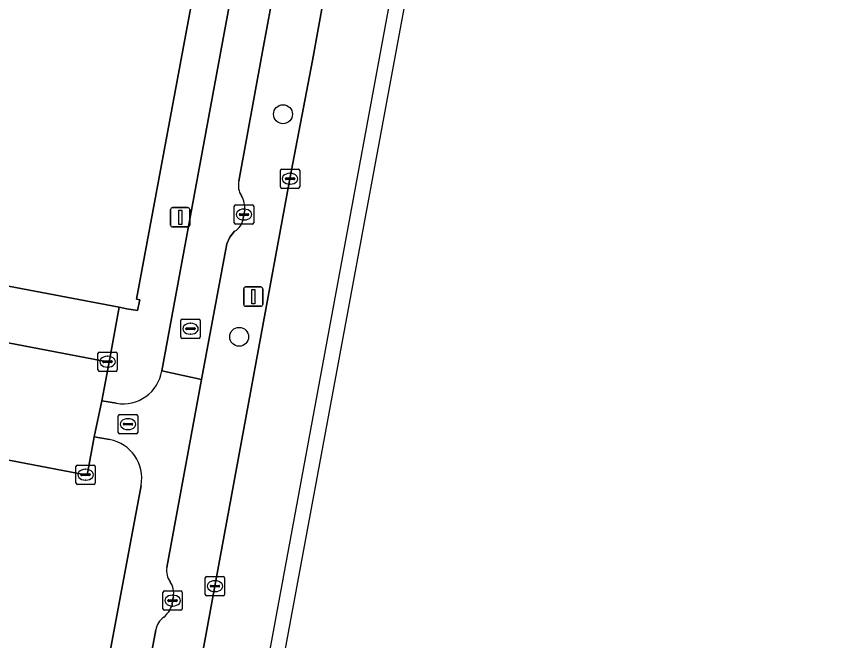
# Model space of a CAD drawing. Extents: x 161258 to 161838, y 380833 to 381727.
# Drawn here: x 161731.73 to 161774.06, y 381136.52 to 381168.83 of the extents above; entities that cross this region are included whole.
import ezdxf

# ---------------------------------------------------------------- set-up
doc = ezdxf.new("R2010")
doc.units = 0
for name, color, linetype in [('IMGEO_Berm_groen', 7, 'Continuous'), ('IMGEO_Boom', 7, 'Continuous'), ('IMGEO_Erf', 7, 'Continuous'), ('IMGEO_Fietspad_open', 7, 'Continuous'), ('IMGEO_Kolk', 7, 'Continuous'), ('IMGEO_Lichtmast', 7, 'Continuous'), ('IMGEO_OVBaan_gesloten', 7, 'Continuous'), ('IMGEO_Rijbaan_lokaal_open', 7, 'Continuous'), ('IMGEO_Rijbaan_regionaal_gesloten', 7, 'Continuous'), ('IMGEO_Rioolput', 7, 'Continuous'), ('IMGEO_Verkeersbordpaal', 7, 'Continuous'), ('IMGEO_Voetpad_open', 7, 'Continuous')]:
    doc.layers.add(name, color=color, linetype=linetype)

msp = doc.modelspace()

# ---------------------------------------------------------------- linework, layer by layer
at = {"layer": 'IMGEO_Berm_groen'}
for points in [[(161747.932, 381185.874), (161747.38, 381182.889), (161746.436, 381177.828), (161745.35, 381171.862), (161744.465, 381167.019), (161743.243, 381160.292)], [(161738.935, 381137.075), (161736.688, 381124.974), (161739.276, 381124.46), (161741.999, 381139.338), (161745.882, 381160.426), (161747.045, 381166.542), (161747.93, 381171.425), (161748.988, 381177.338), (161749.906, 381182.432)], [(161743.538, 381158.78), (161743.498, 381158.573), (161743.454, 381158.363)], [(161743.019, 381157.715), (161742.773, 381157.406), (161742.611, 381157.056), (161741.31, 381150.032), (161739.509, 381140.308)], [(161739.854, 381138.794), (161739.806, 381138.59), (161739.78, 381138.368)]]:
    msp.add_lwpolyline(points, dxfattribs=at)
for centre, radius, start, end in [((161744.097, 381160.056), 0.886, 164.5523, 215.0949), ((161742.257, 381158.904), 1.287, 354.4572, 29.9669), ((161742.644, 381158.437), 0.813, 297.4604, 354.793), ((161740.458, 381140.143), 0.963, 170.1127, 217.2377), ((161738.737, 381138.957), 1.128, 351.7076, 32.3184), ((161738.408, 381138.816), 1.443, 310.903, 341.9227), ((161739.954, 381136.879), 1.038, 125.3943, 169.1175)]:
    msp.add_arc(centre, radius, start, end, dxfattribs=at)
at = {"layer": 'IMGEO_Boom'}
for centre in [(161745.52, 381163.764), (161743.251, 381152.245)]:
    msp.add_circle(centre, 0.489, dxfattribs=at)
at = {"layer": 'IMGEO_Erf'}
msp.add_lwpolyline([(161668.77, 381167.385), (161673.77, 381165.793), (161737.053, 381153.773), (161737.441, 381153.699), (161737.997, 381153.598), (161738.112, 381154.157), (161737.938, 381154.198), (161753.579, 381238.309), (161753.673, 381238.82), (161753.349, 381239.081), (161753.133, 381238.804), (161751.742, 381240.033), (161751.586, 381239.216), (161750.481, 381239.459), (161750.713, 381240.543), (161751.212, 381243.492), (161751.454, 381244.596), (161752.571, 381244.423), (161752.507, 381243.755), (161754.157, 381244.071), (161754.273, 381243.898), (161754.635, 381244.025), (161769.385, 381323.827)], dxfattribs=at)
at = {"layer": 'IMGEO_Fietspad_open'}
for points in [[(161766.182, 381284.389), (161766.274, 381284.919), (161766.944, 381288.761), (161768.496, 381297.63), (161770.018, 381305.316), (161770.601, 381308.32), (161771.852, 381315.075), (161772.289, 381317.394), (161770.217, 381317.745), (161769.724, 381315.032), (161762.12, 381274.018), (161757.67, 381250), (161756.52, 381243.79), (161755.513, 381238.354), (161742.385, 381167.493), (161739.245, 381150.478), (161741.31, 381150.032), (161742.611, 381157.056), (161742.773, 381157.406), (161743.019, 381157.715)], [(161743.243, 381160.292), (161744.465, 381167.019), (161745.35, 381171.862), (161746.436, 381177.828), (161747.38, 381182.889), (161747.932, 381185.874)], [(161743.454, 381158.363), (161743.498, 381158.573), (161743.538, 381158.78)], [(161741.31, 381150.032), (161739.245, 381150.478)], [(161739.509, 381140.308), (161741.31, 381150.032)], [(161736.914, 381148.802), (161736.147, 381148.935), (161735.76, 381147.064), (161736.546, 381146.926)], [(161738.181, 381144.551), (161731.705, 381109.893), (161728.236, 381091.436)], [(161739.78, 381138.368), (161739.806, 381138.59), (161739.854, 381138.794)], [(161735.446, 381118.335), (161735.584, 381118.99), (161736.688, 381124.974), (161738.935, 381137.075)]]:
    msp.add_lwpolyline(points, dxfattribs=at)
for centre, radius, start, end in [((161744.097, 381160.056), 0.886, 164.5523, 215.0949), ((161742.257, 381158.904), 1.287, 354.4572, 29.9669), ((161742.644, 381158.437), 0.813, 297.4604, 354.793), ((161737.247, 381150.798), 2.024, 260.5376, 350.895), ((161736.171, 381144.918), 2.043, 349.6645, 79.4242), ((161740.458, 381140.143), 0.963, 170.1127, 217.2377), ((161738.737, 381138.957), 1.128, 351.7076, 32.3184), ((161738.408, 381138.816), 1.443, 310.903, 341.9227), ((161739.954, 381136.879), 1.038, 125.3943, 169.1175)]:
    msp.add_arc(centre, radius, start, end, dxfattribs=at)
at = {"layer": 'IMGEO_Kolk'}
for p, q in [((161745.384, 381160.001), (161745.384, 381160.853)), ((161745.459, 381160.927), (161746.311, 381160.927)), ((161745.872, 381160.707), (161745.897, 381160.707)), ((161746.385, 381160.853), (161746.385, 381160.001)), ((161745.643, 381160.421), (161745.643, 381160.433)), ((161746.081, 381160.384), (161745.683, 381160.384)), ((161745.686, 381160.47), (161746.084, 381160.47)), ((161746.127, 381160.433), (161746.127, 381160.421)), ((161746.311, 381159.927), (161745.459, 381159.927)), ((161745.895, 381160.147), (161745.87, 381160.147)), ((161743.002, 381158.147), (161743.002, 381158.999)), ((161743.077, 381159.073), (161743.929, 381159.073)), ((161744.003, 381158.999), (161744.003, 381158.147)), ((161743.261, 381158.567), (161743.261, 381158.579)), ((161743.304, 381158.616), (161743.702, 381158.616)), ((161743.49, 381158.853), (161743.515, 381158.853)), ((161743.745, 381158.579), (161743.745, 381158.567)), ((161743.699, 381158.53), (161743.301, 381158.53)), ((161743.513, 381158.293), (161743.488, 381158.293)), ((161743.929, 381158.073), (161743.077, 381158.073)), ((161735.945, 381150.529), (161735.945, 381151.381)), ((161736.02, 381151.455), (161736.872, 381151.455)), ((161736.946, 381151.381), (161736.946, 381150.529)), ((161736.204, 381150.949), (161736.204, 381150.961)), ((161736.247, 381150.998), (161736.645, 381150.998)), ((161736.433, 381151.235), (161736.458, 381151.235)), ((161736.688, 381150.961), (161736.688, 381150.949)), ((161736.642, 381150.912), (161736.244, 381150.912)), ((161736.456, 381150.675), (161736.431, 381150.675)), ((161736.872, 381150.455), (161736.02, 381150.455)), ((161734.808, 381144.681), (161734.808, 381145.533)), ((161734.883, 381145.607), (161735.735, 381145.607)), ((161735.809, 381145.533), (161735.809, 381144.681)), ((161735.067, 381145.101), (161735.067, 381145.113)), ((161735.505, 381145.064), (161735.107, 381145.064)), ((161735.11, 381145.15), (161735.508, 381145.15)), ((161735.296, 381145.387), (161735.321, 381145.387)), ((161735.551, 381145.113), (161735.551, 381145.101)), ((161735.735, 381144.607), (161734.883, 381144.607)), ((161735.319, 381144.827), (161735.294, 381144.827)), ((161741.501, 381138.912), (161741.501, 381139.764)), ((161741.576, 381139.838), (161742.428, 381139.838)), ((161741.989, 381139.618), (161742.014, 381139.618)), ((161742.502, 381139.764), (161742.502, 381138.912)), ((161739.385, 381139.09), (161740.237, 381139.09)), ((161741.76, 381139.332), (161741.76, 381139.344)), ((161742.198, 381139.295), (161741.8, 381139.295)), ((161741.803, 381139.381), (161742.201, 381139.381)), ((161742.244, 381139.344), (161742.244, 381139.332)), ((161739.31, 381138.164), (161739.31, 381139.016)), ((161739.798, 381138.87), (161739.823, 381138.87)), ((161740.311, 381139.016), (161740.311, 381138.164)), ((161742.428, 381138.838), (161741.576, 381138.838)), ((161742.012, 381139.058), (161741.987, 381139.058)), ((161739.569, 381138.584), (161739.569, 381138.596)), ((161740.007, 381138.547), (161739.609, 381138.547)), ((161739.612, 381138.633), (161740.01, 381138.633)), ((161739.821, 381138.31), (161739.796, 381138.31)), ((161740.053, 381138.596), (161740.053, 381138.584)), ((161740.237, 381138.09), (161739.385, 381138.09))]:
    msp.add_line(p, q, dxfattribs=at)
for points in [[(161745.384, 381160.001), (161745.384, 381160.853)], [(161745.459, 381160.927), (161746.311, 381160.927)], [(161746.385, 381160.853), (161746.385, 381160.001)], [(161746.311, 381159.927), (161745.459, 381159.927)], [(161743.002, 381158.147), (161743.002, 381158.999)], [(161743.077, 381159.073), (161743.929, 381159.073)], [(161744.003, 381158.999), (161744.003, 381158.147)], [(161743.929, 381158.073), (161743.077, 381158.073)], [(161735.945, 381150.529), (161735.945, 381151.381)], [(161736.02, 381151.455), (161736.872, 381151.455)], [(161736.946, 381151.381), (161736.946, 381150.529)], [(161736.872, 381150.455), (161736.02, 381150.455)], [(161734.808, 381144.681), (161734.808, 381145.533)], [(161734.883, 381145.607), (161735.735, 381145.607)], [(161735.809, 381145.533), (161735.809, 381144.681)], [(161735.735, 381144.607), (161734.883, 381144.607)], [(161741.501, 381138.912), (161741.501, 381139.764)], [(161741.576, 381139.838), (161742.428, 381139.838)], [(161742.502, 381139.764), (161742.502, 381138.912)], [(161739.385, 381139.09), (161740.237, 381139.09)], [(161739.31, 381138.164), (161739.31, 381139.016)], [(161740.311, 381139.016), (161740.311, 381138.164)], [(161742.428, 381138.838), (161741.576, 381138.838)], [(161740.237, 381138.09), (161739.385, 381138.09)]]:
    msp.add_lwpolyline(points, dxfattribs=at)
for centre, radius, start, end in [((161745.461, 381160.851), 0.0765, 91.552, 178.448), ((161745.461, 381160.851), 0.0765, 91.552, 178.448), ((161746.309, 381160.851), 0.0765, 1.552, 88.448), ((161746.309, 381160.851), 0.0765, 1.552, 88.448), ((161745.683, 381160.43), 0.0403, 85.8775, 175.7526), ((161745.68, 381160.42), 0.0366, 178.938, 274.7102), ((161746.084, 381160.427), 0.043, 264.8664, 352.4533), ((161746.088, 381160.432), 0.0386, 1.7309, 96.639), ((161745.461, 381160.003), 0.0765, 181.552, 268.448), ((161745.461, 381160.003), 0.0765, 181.552, 268.448), ((161746.309, 381160.003), 0.0765, 271.552, 358.448), ((161746.309, 381160.003), 0.0765, 271.552, 358.448), ((161743.079, 381158.997), 0.0765, 91.552, 178.448), ((161743.079, 381158.997), 0.0765, 91.552, 178.448), ((161743.927, 381158.997), 0.0765, 1.552, 88.448), ((161743.927, 381158.997), 0.0765, 1.552, 88.448), ((161743.301, 381158.576), 0.0403, 85.8775, 175.7526), ((161743.298, 381158.566), 0.0366, 178.938, 274.7102), ((161743.702, 381158.573), 0.043, 264.8664, 352.4533), ((161743.706, 381158.578), 0.0386, 1.7309, 96.639), ((161743.079, 381158.149), 0.0765, 181.552, 268.448), ((161743.079, 381158.149), 0.0765, 181.552, 268.448), ((161743.927, 381158.149), 0.0765, 271.552, 358.448), ((161743.927, 381158.149), 0.0765, 271.552, 358.448), ((161736.022, 381151.379), 0.0765, 91.552, 178.448), ((161736.022, 381151.379), 0.0765, 91.552, 178.448), ((161736.87, 381151.379), 0.0765, 1.552, 88.448), ((161736.87, 381151.379), 0.0765, 1.552, 88.448), ((161736.244, 381150.958), 0.0403, 85.8775, 175.7526), ((161736.241, 381150.948), 0.0366, 178.938, 274.7102), ((161736.645, 381150.955), 0.043, 264.8664, 352.4533), ((161736.649, 381150.96), 0.0386, 1.7309, 96.639), ((161736.022, 381150.531), 0.0765, 181.552, 268.448), ((161736.022, 381150.531), 0.0765, 181.552, 268.448), ((161736.87, 381150.531), 0.0765, 271.552, 358.448), ((161736.87, 381150.531), 0.0765, 271.552, 358.448), ((161734.885, 381145.531), 0.0765, 91.552, 178.448), ((161734.885, 381145.531), 0.0765, 91.552, 178.448), ((161735.733, 381145.531), 0.0765, 1.552, 88.448), ((161735.733, 381145.531), 0.0765, 1.552, 88.448), ((161735.107, 381145.11), 0.0403, 85.8775, 175.7526), ((161735.104, 381145.1), 0.0366, 178.938, 274.7102), ((161735.508, 381145.107), 0.043, 264.8664, 352.4533), ((161735.512, 381145.112), 0.0386, 1.7309, 96.639), ((161734.885, 381144.683), 0.0765, 181.552, 268.448), ((161734.885, 381144.683), 0.0765, 181.552, 268.448), ((161735.733, 381144.683), 0.0765, 271.552, 358.448), ((161735.733, 381144.683), 0.0765, 271.552, 358.448), ((161741.578, 381139.762), 0.0765, 91.552, 178.448), ((161741.578, 381139.762), 0.0765, 91.552, 178.448), ((161742.426, 381139.762), 0.0765, 1.552, 88.448), ((161742.426, 381139.762), 0.0765, 1.552, 88.448), ((161739.387, 381139.014), 0.0765, 91.552, 178.448), ((161739.387, 381139.014), 0.0765, 91.552, 178.448), ((161740.235, 381139.014), 0.0765, 1.552, 88.448), ((161740.235, 381139.014), 0.0765, 1.552, 88.448), ((161741.8, 381139.341), 0.0403, 85.8775, 175.7526), ((161741.797, 381139.331), 0.0366, 178.938, 274.7102), ((161742.201, 381139.338), 0.043, 264.8664, 352.4533), ((161742.205, 381139.343), 0.0386, 1.7309, 96.639), ((161741.578, 381138.914), 0.0765, 181.552, 268.448), ((161741.578, 381138.914), 0.0765, 181.552, 268.448), ((161742.426, 381138.914), 0.0765, 271.552, 358.448), ((161742.426, 381138.914), 0.0765, 271.552, 358.448), ((161739.609, 381138.593), 0.0403, 85.8775, 175.7526), ((161739.606, 381138.583), 0.0366, 178.938, 274.7102), ((161740.01, 381138.59), 0.043, 264.8664, 352.4533), ((161740.014, 381138.595), 0.0386, 1.7309, 96.639), ((161739.387, 381138.166), 0.0765, 181.552, 268.448), ((161739.387, 381138.166), 0.0765, 181.552, 268.448), ((161740.235, 381138.166), 0.0765, 271.552, 358.448), ((161740.235, 381138.166), 0.0765, 271.552, 358.448)]:
    msp.add_arc(centre, radius, start, end, dxfattribs=at)
for centre, major_axis, ratio, start_param, end_param in [((161745.871, 381160.427), (-0.387, 0.002), 0.722429, 4.712389, 7.853982), ((161745.896, 381160.427), (-0.39, 0.002), 0.717154, 1.570796, 4.712389), ((161743.489, 381158.573), (-0.387, 0.002), 0.722429, 4.712389, 7.853982), ((161743.514, 381158.573), (-0.39, 0.002), 0.717154, 1.570796, 4.712389), ((161736.432, 381150.955), (-0.387, 0.002), 0.722429, 4.712389, 7.853982), ((161736.457, 381150.955), (-0.39, 0.002), 0.717154, 1.570796, 4.712389), ((161735.295, 381145.107), (-0.387, 0.002), 0.722429, 4.712389, 7.853982), ((161735.32, 381145.107), (-0.39, 0.002), 0.717154, 1.570796, 4.712389), ((161741.988, 381139.338), (-0.387, 0.002), 0.722429, 4.712389, 7.853982), ((161742.013, 381139.338), (-0.39, 0.002), 0.717154, 1.570796, 4.712389), ((161739.797, 381138.59), (-0.387, 0.002), 0.722429, 4.712389, 7.853982), ((161739.822, 381138.59), (-0.39, 0.002), 0.717154, 1.570796, 4.712389)]:
    msp.add_ellipse(centre, major_axis=major_axis, ratio=ratio, start_param=start_param, end_param=end_param, dxfattribs=at)
at = {"layer": 'IMGEO_Lichtmast'}
for p, q in [((161739.709, 381158.029), (161739.709, 381158.829)), ((161739.709, 381158.829), (161739.709, 381158.029)), ((161739.809, 381158.929), (161740.599, 381158.929)), ((161740.599, 381158.929), (161739.809, 381158.929)), ((161740.699, 381158.829), (161740.699, 381158.029)), ((161740.699, 381158.029), (161740.699, 381158.829)), ((161740.599, 381157.929), (161739.809, 381157.929)), ((161739.809, 381157.929), (161740.599, 381157.929))]:
    msp.add_line(p, q, dxfattribs=at)
msp.add_lwpolyline([(161740.129, 381158.804), (161740.279, 381158.804), (161740.279, 381158.054), (161740.129, 381158.054), (161740.129, 381158.804)], dxfattribs=at)
for centre, start, end in [((161739.809, 381158.829), 90, 180), ((161739.809, 381158.829), 90, 180), ((161740.599, 381158.829), 0, 90), ((161740.599, 381158.829), 360, 90), ((161739.809, 381158.029), 180, 270), ((161739.809, 381158.029), 180, 270), ((161740.599, 381158.029), 270, 0), ((161740.599, 381158.029), 270, 0)]:
    msp.add_arc(centre, 0.1, start, end, dxfattribs=at)
at = {"layer": 'IMGEO_OVBaan_gesloten'}
msp.add_lwpolyline([(161733.581, 381071.116), (161732.705, 381071.238), (161742.349, 381122.541), (161776.386, 381306.634), (161776.704, 381306.578), (161771.577, 381277.677), (161758.366, 381204.804), (161740.263, 381107.16), (161733.581, 381071.116)], dxfattribs=at)
at = {"layer": 'IMGEO_Rijbaan_lokaal_open'}
msp.add_lwpolyline([(161669.154, 381157.523), (161682.076, 381155.063), (161697.566, 381152.273), (161698.283, 381152.136), (161706.149, 381150.632), (161710.948, 381149.714), (161728.168, 381146.455), (161735.396, 381145.088), (161735.76, 381147.064), (161736.147, 381148.935), (161736.521, 381150.931), (161729.309, 381152.304), (161712.607, 381155.438), (161707.169, 381156.459), (161706.789, 381156.53), (161698.673, 381158.104), (161690.593, 381159.591), (161684.811, 381160.667), (161677.82, 381161.927), (161671.905, 381162.945)], dxfattribs=at)
at = {"layer": 'IMGEO_Rijbaan_regionaal_gesloten'}
for points in [[(161732.705, 381071.484), (161732.705, 381071.238), (161742.349, 381122.541), (161776.386, 381306.634), (161779.513, 381323.547), (161779.709, 381323.516), (161781.032, 381330.976), (161790.829, 381386.201), (161813.475, 381504.752), (161831.216, 381599.902), (161831.886, 381604.233), (161835.772, 381629.362), (161830.258, 381630.974)], [(161759.764, 381236.501), (161756.087, 381216.391), (161751.199, 381189.4), (161749.906, 381182.432), (161748.988, 381177.338), (161747.93, 381171.425), (161747.045, 381166.542), (161745.882, 381160.426), (161741.999, 381139.338), (161739.276, 381124.46), (161738.181, 381118.466), (161737.928, 381117.198), (161736.994, 381112.113), (161736.408, 381108.929), (161735.457, 381103.754), (161734.053, 381096.116), (161732.968, 381090.212), (161732.671, 381088.606)]]:
    msp.add_lwpolyline(points, dxfattribs=at)
at = {"layer": 'IMGEO_Rioolput'}
for p, q in [((161740.236, 381152.237), (161740.236, 381153.089)), ((161740.311, 381153.163), (161741.163, 381153.163)), ((161741.237, 381153.089), (161741.237, 381152.237)), ((161740.495, 381152.657), (161740.495, 381152.669)), ((161740.538, 381152.706), (161740.936, 381152.706)), ((161740.724, 381152.943), (161740.749, 381152.943)), ((161740.979, 381152.669), (161740.979, 381152.657)), ((161740.933, 381152.62), (161740.535, 381152.62)), ((161740.747, 381152.383), (161740.722, 381152.383)), ((161741.163, 381152.163), (161740.311, 381152.163)), ((161737.001, 381147.297), (161737.001, 381148.149)), ((161737.076, 381148.223), (161737.928, 381148.223)), ((161737.489, 381148.003), (161737.514, 381148.003)), ((161738.002, 381148.149), (161738.002, 381147.297)), ((161737.26, 381147.717), (161737.26, 381147.729)), ((161737.698, 381147.68), (161737.3, 381147.68)), ((161737.303, 381147.766), (161737.701, 381147.766)), ((161737.744, 381147.729), (161737.744, 381147.717)), ((161737.928, 381147.223), (161737.076, 381147.223)), ((161737.512, 381147.443), (161737.487, 381147.443))]:
    msp.add_line(p, q, dxfattribs=at)
for points in [[(161740.236, 381152.237), (161740.236, 381153.089)], [(161740.311, 381153.163), (161741.163, 381153.163)], [(161741.237, 381153.089), (161741.237, 381152.237)], [(161741.163, 381152.163), (161740.311, 381152.163)], [(161737.001, 381147.297), (161737.001, 381148.149)], [(161737.076, 381148.223), (161737.928, 381148.223)], [(161738.002, 381148.149), (161738.002, 381147.297)], [(161737.928, 381147.223), (161737.076, 381147.223)]]:
    msp.add_lwpolyline(points, dxfattribs=at)
for centre, radius, start, end in [((161740.313, 381153.087), 0.0765, 91.552, 178.448), ((161740.313, 381153.087), 0.0765, 91.552, 178.448), ((161741.161, 381153.087), 0.0765, 1.552, 88.448), ((161741.161, 381153.087), 0.0765, 1.552, 88.448), ((161740.535, 381152.666), 0.0403, 85.8775, 175.7526), ((161740.532, 381152.656), 0.0366, 178.938, 274.7102), ((161740.936, 381152.663), 0.043, 264.8664, 352.4533), ((161740.94, 381152.668), 0.0386, 1.7309, 96.639), ((161740.313, 381152.239), 0.0765, 181.552, 268.448), ((161740.313, 381152.239), 0.0765, 181.552, 268.448), ((161741.161, 381152.239), 0.0765, 271.552, 358.448), ((161741.161, 381152.239), 0.0765, 271.552, 358.448), ((161737.078, 381148.147), 0.0765, 91.552, 178.448), ((161737.078, 381148.147), 0.0765, 91.552, 178.448), ((161737.926, 381148.147), 0.0765, 1.552, 88.448), ((161737.926, 381148.147), 0.0765, 1.552, 88.448), ((161737.3, 381147.726), 0.0403, 85.8775, 175.7526), ((161737.297, 381147.716), 0.0366, 178.938, 274.7102), ((161737.701, 381147.723), 0.043, 264.8664, 352.4533), ((161737.705, 381147.728), 0.0386, 1.7309, 96.639), ((161737.078, 381147.299), 0.0765, 181.552, 268.448), ((161737.078, 381147.299), 0.0765, 181.552, 268.448), ((161737.926, 381147.299), 0.0765, 271.552, 358.448), ((161737.926, 381147.299), 0.0765, 271.552, 358.448)]:
    msp.add_arc(centre, radius, start, end, dxfattribs=at)
for centre, major_axis, ratio, start_param, end_param in [((161740.723, 381152.663), (-0.387, 0.002), 0.722429, 4.712389, 7.853982), ((161740.748, 381152.663), (-0.39, 0.002), 0.717154, 1.570796, 4.712389), ((161737.488, 381147.723), (-0.387, 0.002), 0.722429, 4.712389, 7.853982), ((161737.513, 381147.723), (-0.39, 0.002), 0.717154, 1.570796, 4.712389)]:
    msp.add_ellipse(centre, major_axis=major_axis, ratio=ratio, start_param=start_param, end_param=end_param, dxfattribs=at)
at = {"layer": 'IMGEO_Verkeersbordpaal'}
for p, q in [((161743.586, 381154.824), (161744.376, 381154.824)), ((161744.376, 381154.824), (161743.586, 381154.824)), ((161743.486, 381153.924), (161743.486, 381154.724)), ((161743.486, 381154.724), (161743.486, 381153.924)), ((161744.476, 381154.724), (161744.476, 381153.924)), ((161744.476, 381153.924), (161744.476, 381154.724)), ((161744.376, 381153.824), (161743.586, 381153.824)), ((161743.586, 381153.824), (161744.376, 381153.824))]:
    msp.add_line(p, q, dxfattribs=at)
msp.add_lwpolyline([(161743.906, 381154.699), (161744.056, 381154.699), (161744.056, 381153.949), (161743.906, 381153.949), (161743.906, 381154.699)], dxfattribs=at)
for centre, start, end in [((161743.586, 381154.724), 90, 180), ((161743.586, 381154.724), 90, 180), ((161744.376, 381154.724), 0, 90), ((161744.376, 381154.724), 360, 90), ((161743.586, 381153.924), 180, 270), ((161743.586, 381153.924), 180, 270), ((161744.376, 381153.924), 270, 0), ((161744.376, 381153.924), 270, 0)]:
    msp.add_arc(centre, 0.1, start, end, dxfattribs=at)
at = {"layer": 'IMGEO_Voetpad_open'}
for points in [[(161770.217, 381317.745), (161771.375, 381324.109), (161769.385, 381323.827), (161754.635, 381244.025), (161753.673, 381238.82), (161753.579, 381238.309), (161737.938, 381154.198), (161738.112, 381154.157), (161737.997, 381153.598), (161737.441, 381153.699), (161737.053, 381153.773), (161736.521, 381150.931), (161736.147, 381148.935), (161736.914, 381148.802)], [(161739.245, 381150.478), (161742.385, 381167.493), (161755.513, 381238.354), (161756.52, 381243.79), (161757.67, 381250), (161762.12, 381274.018), (161769.724, 381315.032), (161770.217, 381317.745)], [(161671.905, 381162.945), (161677.82, 381161.927), (161684.811, 381160.667), (161690.593, 381159.591), (161698.673, 381158.104), (161706.789, 381156.53), (161707.169, 381156.459), (161712.607, 381155.438), (161729.309, 381152.304), (161736.521, 381150.931), (161737.053, 381153.773), (161673.77, 381165.793)], [(161736.546, 381146.926), (161735.76, 381147.064), (161735.396, 381145.088), (161728.168, 381146.455), (161729.059, 381143.246)], [(161728.236, 381091.436), (161731.705, 381109.893), (161738.181, 381144.551)]]:
    msp.add_lwpolyline(points, dxfattribs=at)
for centre, radius, start, end in [((161737.247, 381150.798), 2.024, 260.5376, 350.895), ((161736.171, 381144.918), 2.043, 349.6645, 79.4242)]:
    msp.add_arc(centre, radius, start, end, dxfattribs=at)

doc.saveas('drawing.dxf')
